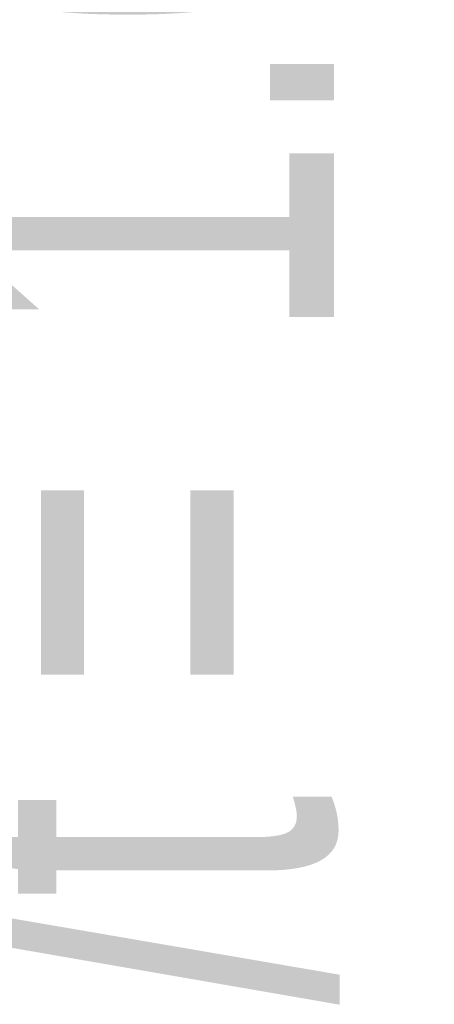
# Model space of a CAD drawing. Extents: x -459 to 541, y -543 to 550.
# Tile 354 of 577: x 83.13 to 85.66, y 356.29 to 362.27. Entities that reach past the tile are written whole.
import ezdxf
from ezdxf.lldxf.tags import DXFTag

# ---------------------------------------------------------------- set-up
doc = ezdxf.new("R2010")
doc.units = 0
doc.layers.get('0').update_dxf_attribs({"lineweight": 35})
doc.layers.add('5_UG-STATIK', color=7, linetype='Continuous', lineweight=25)
doc.layers.add('H_Ruecklauf', color=5, linetype='Continuous', lineweight=35, true_color=0x0000ff)
doc.layers.add('H_Vorlauf', color=1, linetype='Continuous', lineweight=35, true_color=0xff0000)
doc.styles.get("Standard").update_dxf_attribs({"font": 'arial.ttf'})
tags = doc.linetypes.add('STRICHPUNKT2', pattern=[12.7, 6.35, -3.175, 0, -3.175]).pattern_tags.tags
tags[10:11] = [DXFTag(74, 4), DXFTag(75, 0), DXFTag(340, '0'), DXFTag(46, 0.0), DXFTag(50, 0.0), DXFTag(44, 0.0), DXFTag(45, 0.0)]
tags[8:9] = [DXFTag(74, 4), DXFTag(75, 0), DXFTag(340, '0'), DXFTag(46, 0.0), DXFTag(50, 0.0), DXFTag(44, 0.0), DXFTag(45, 0.0)]
tags[6:7] = [DXFTag(74, 4), DXFTag(75, 0), DXFTag(340, '0'), DXFTag(46, 0.0), DXFTag(50, 0.0), DXFTag(44, 0.0), DXFTag(45, 0.0)]
tags[4:5] = [DXFTag(74, 4), DXFTag(75, 0), DXFTag(340, '0'), DXFTag(46, 0.0), DXFTag(50, 0.0), DXFTag(44, 0.0), DXFTag(45, 0.0)]

# ---------------------------------------------------------------- blocks, each defined once
blk = doc.blocks.new('Referenz-A07ALAR41N', base_point=(-170.8075, 0))
at = {"layer": '5_UG-STATIK', "color": 0, "lineweight": -2, "char_height": 2.5, "attachment_point": 1, "rotation": 90}
for s, insert in [('{\\W0.66;\\fArial;1.00/0.53/2.64}', (82.5455, 360.2917)), ('{\\W0.66;\\fArial;=}', (82.5455, 358.1808)), ('{\\W0.66;\\fArial;b/h/t}', (82.5455, 353.0837))]:
    blk.add_mtext(s, dxfattribs=dict(at, insert=insert))
blk = doc.blocks.new('Rohrbogen-A07ALBZW1N', base_point=(80.7792, 362.1147))
at = {"color": 0, "linetype": 'ByBlock', "lineweight": -2, "ltscale": 0.35}
for major_axis in [(0, 4.183), (0, 1.897)]:
    blk.add_ellipse((84.9622, 362.1147), major_axis=major_axis, ratio=1, start_param=0, end_param=1.570796, dxfattribs=at)
at = {"color": 0, "linetype": 'STRICHPUNKT2', "lineweight": 25, "ltscale": 0.25}
blk.add_ellipse((84.9622, 362.1147), major_axis=(0, 3.04), ratio=1, start_param=0, end_param=1.570796, dxfattribs=at)
blk = doc.blocks.new('Rohrbogen-A07ALC0K1N', base_point=(80.7792, 362.1147))
at = {"color": 0, "linetype": 'ByBlock', "lineweight": -2, "ltscale": 0.35}
for major_axis in [(0, 4.183), (0, 1.897)]:
    blk.add_ellipse((84.9622, 362.1147), major_axis=major_axis, ratio=1, start_param=0, end_param=1.570796, dxfattribs=at)
at = {"color": 0, "linetype": 'STRICHPUNKT2', "lineweight": 25, "ltscale": 0.25}
blk.add_ellipse((84.9622, 362.1147), major_axis=(0, 3.04), ratio=1, start_param=0, end_param=1.570796, dxfattribs=at)

msp = doc.modelspace()

# ---------------------------------------------------------------- block references
at = {"color": 251, "lineweight": 25, "ltscale": 0.25, "true_color": 0x585858}
msp.add_blockref('Referenz-A07ALAR41N', (-170.8075, 0), dxfattribs=at)
at = {"layer": 'H_Ruecklauf', "ltscale": 0.35}
msp.add_blockref('Rohrbogen-A07ALBZW1N', (80.7792, 362.1147), dxfattribs=at)
at = {"layer": 'H_Vorlauf', "ltscale": 0.35}
msp.add_blockref('Rohrbogen-A07ALC0K1N', (80.7792, 362.1147), dxfattribs=at)

doc.saveas('drawing.dxf')
